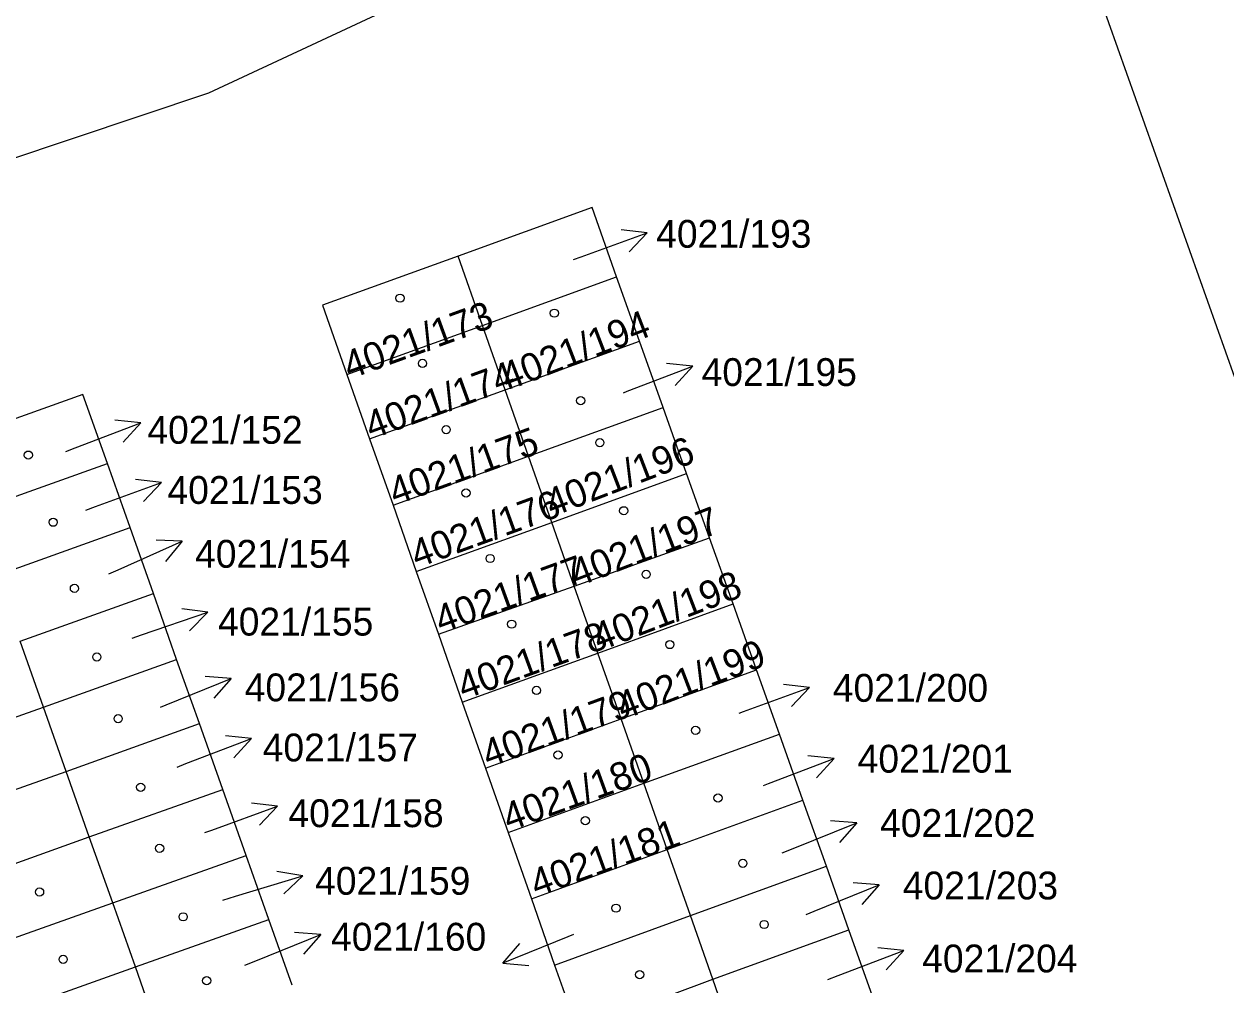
# Model space of a CAD drawing. Extents: x -869103 to -863415, y -1015889 to -1012477.
# Drawn here: x -868118.2 to -868066.8, y -1013907.5 to -1013866.4 of the extents above; entities that cross this region are included whole.
import ezdxf

# ---------------------------------------------------------------- set-up
doc = ezdxf.new("R2010")
doc.units = 0
for name, color, linetype in [('Hranice parcel', 7, 'Continuous'), ('Parcelní čísla', 7, 'Continuous'), ('Pop  PČ popisy', 7, 'Continuous'), ('Značky budov', 7, 'Continuous')]:
    doc.layers.add(name, color=color, linetype=linetype)

msp = doc.modelspace()

# ---------------------------------------------------------------- linework, layer by layer
at = {"layer": 'Hranice parcel'}
for p, q in [((-868038.82, -1013959.39), (-868073.26, -1013862.29)), ((-868093.91, -1013874.25), (-868099.64, -1013876.32)), ((-868092.86, -1013877.21), (-868093.91, -1013874.25)), ((-868099.64, -1013876.32), (-868105.43, -1013878.42)), ((-868098.59, -1013879.29), (-868099.64, -1013876.32)), ((-868098.59, -1013879.29), (-868092.86, -1013877.21)), ((-868091.88, -1013879.96), (-868092.86, -1013877.21)), ((-868105.43, -1013878.42), (-868104.39, -1013881.39)), ((-868104.39, -1013881.39), (-868098.59, -1013879.29)), ((-868097.62, -1013882.04), (-868098.59, -1013879.29)), ((-868097.62, -1013882.04), (-868091.88, -1013879.96)), ((-868090.87, -1013882.79), (-868091.88, -1013879.96)), ((-868104.39, -1013881.39), (-868103.42, -1013884.14)), ((-868103.42, -1013884.14), (-868097.62, -1013882.04)), ((-868096.63, -1013884.87), (-868097.62, -1013882.04)), ((-868096.63, -1013884.87), (-868090.87, -1013882.79)), ((-868089.87, -1013885.62), (-868090.87, -1013882.79)), ((-868103.42, -1013884.14), (-868102.42, -1013886.97)), ((-868102.42, -1013886.97), (-868096.63, -1013884.87)), ((-868095.63, -1013887.71), (-868096.63, -1013884.87)), ((-868120.33, -1013887.23), (-868114.63, -1013885.19)), ((-868113.66, -1013887.93), (-868114.63, -1013885.19)), ((-868095.63, -1013887.71), (-868089.87, -1013885.62)), ((-868088.89, -1013888.37), (-868089.87, -1013885.62)), ((-868102.42, -1013886.97), (-868101.43, -1013889.81)), ((-868101.43, -1013889.81), (-868095.63, -1013887.71)), ((-868094.67, -1013890.43), (-868095.63, -1013887.71)), ((-868119.36, -1013889.97), (-868113.66, -1013887.93)), ((-868112.66, -1013890.75), (-868113.66, -1013887.93)), ((-868094.67, -1013890.43), (-868088.89, -1013888.37)), ((-868087.88, -1013891.19), (-868088.89, -1013888.37)), ((-868101.43, -1013889.81), (-868100.48, -1013892.49)), ((-868118.36, -1013892.79), (-868112.66, -1013890.75)), ((-868111.67, -1013893.57), (-868112.66, -1013890.75)), ((-868100.48, -1013892.49), (-868094.67, -1013890.43)), ((-868093.66, -1013893.29), (-868094.67, -1013890.43)), ((-868093.66, -1013893.29), (-868087.88, -1013891.19)), ((-868086.88, -1013894.01), (-868087.88, -1013891.19)), ((-868117.36, -1013895.6), (-868118.36, -1013892.79)), ((-868100.48, -1013892.49), (-868099.46, -1013895.39)), ((-868099.46, -1013895.39), (-868093.66, -1013893.29)), ((-868092.67, -1013896.11), (-868093.66, -1013893.29)), ((-868117.36, -1013895.6), (-868111.67, -1013893.57)), ((-868110.69, -1013896.31), (-868111.67, -1013893.57)), ((-868092.67, -1013896.11), (-868086.88, -1013894.01)), ((-868085.9, -1013896.76), (-868086.88, -1013894.01)), ((-868099.46, -1013895.39), (-868098.47, -1013898.22)), ((-868123.06, -1013897.64), (-868117.36, -1013895.6)), ((-868116.39, -1013898.35), (-868117.36, -1013895.6)), ((-868116.39, -1013898.35), (-868110.69, -1013896.31)), ((-868109.7, -1013899.12), (-868110.69, -1013896.31)), ((-868098.47, -1013898.22), (-868092.67, -1013896.11)), ((-868091.7, -1013898.86), (-868092.67, -1013896.11)), ((-868091.7, -1013898.86), (-868085.9, -1013896.76)), ((-868084.9, -1013899.58), (-868085.9, -1013896.76)), ((-868122.09, -1013900.38), (-868116.39, -1013898.35)), ((-868115.4, -1013901.15), (-868116.39, -1013898.35)), ((-868098.47, -1013898.22), (-868097.5, -1013900.97)), ((-868097.5, -1013900.97), (-868091.7, -1013898.86)), ((-868090.7, -1013901.69), (-868091.7, -1013898.86)), ((-868115.4, -1013901.15), (-868109.7, -1013899.12)), ((-868108.7, -1013901.94), (-868109.7, -1013899.12)), ((-868090.7, -1013901.69), (-868084.9, -1013899.58)), ((-868083.89, -1013902.41), (-868084.9, -1013899.58)), ((-868097.5, -1013900.97), (-868096.5, -1013903.8)), ((-868121.1, -1013903.19), (-868115.4, -1013901.15)), ((-868114.4, -1013903.97), (-868115.4, -1013901.15)), ((-868114.4, -1013903.97), (-868108.7, -1013901.94)), ((-868107.73, -1013904.68), (-868108.7, -1013901.94)), ((-868096.5, -1013903.8), (-868090.7, -1013901.69)), ((-868089.71, -1013904.51), (-868090.7, -1013901.69)), ((-868089.71, -1013904.51), (-868083.89, -1013902.41)), ((-868082.93, -1013905.13), (-868083.89, -1013902.41)), ((-868120.11, -1013906), (-868114.4, -1013903.97)), ((-868113.43, -1013906.71), (-868114.4, -1013903.97)), ((-868096.5, -1013903.8), (-868095.51, -1013906.63)), ((-868113.43, -1013906.71), (-868107.73, -1013904.68)), ((-868106.73, -1013907.49), (-868107.73, -1013904.68)), ((-868095.51, -1013906.63), (-868089.71, -1013904.51)), ((-868088.75, -1013907.23), (-868089.71, -1013904.51)), ((-868088.75, -1013907.23), (-868082.93, -1013905.13)), ((-868081.92, -1013907.96), (-868082.93, -1013905.13)), ((-868119.14, -1013908.74), (-868113.43, -1013906.71)), ((-868112.44, -1013909.52), (-868113.43, -1013906.71)), ((-868095.51, -1013906.63), (-868094.54, -1013909.39)), ((-868094.54, -1013909.39), (-868088.75, -1013907.23)), ((-868087.74, -1013910.09), (-868088.75, -1013907.23))]:
    msp.add_line(p, q, dxfattribs=at)
for points in [[(-868076.52, -1013853.6), (-868110.3, -1013869.35), (-868159.58, -1013885.86), (-868172.6, -1013889.83)], [(-868114.63, -1013885.19), (-868115.68, -1013882.24), (-868121.37, -1013884.28)]]:
    msp.add_lwpolyline(points, dxfattribs=at)
at = {"layer": 'Pop  PČ popisy'}
for p, q in [((-868094.38, -1013876.35), (-868091.56, -1013875.324)), ((-868091.56, -1013875.324), (-868092.672, -1013875.196)), ((-868091.56, -1013875.324), (-868092.33, -1013876.137)), ((-868094.7, -1013876.47), (-868094.38, -1013876.35)), ((-868092.41, -1013882.1), (-868089.608, -1013881.025)), ((-868089.608, -1013881.025), (-868090.723, -1013880.916)), ((-868089.608, -1013881.025), (-868090.364, -1013881.851)), ((-868092.57, -1013882.16), (-868092.41, -1013882.1)), ((-868116, -1013884.52), (-868113.198, -1013883.445)), ((-868113.198, -1013883.445), (-868114.313, -1013883.336)), ((-868113.198, -1013883.445), (-868113.954, -1013884.271)), ((-868116.4, -1013884.67), (-868116, -1013884.52)), ((-868115.13, -1013887.02), (-868112.31, -1013885.994)), ((-868112.31, -1013885.994), (-868113.422, -1013885.866)), ((-868112.31, -1013885.994), (-868113.08, -1013886.807)), ((-868115.55, -1013887.18), (-868115.13, -1013887.02)), ((-868114.17, -1013889.73), (-868111.428, -1013888.509)), ((-868111.428, -1013888.509), (-868112.547, -1013888.459)), ((-868111.428, -1013888.509), (-868112.14, -1013889.374)), ((-868114.57, -1013889.91), (-868114.17, -1013889.73)), ((-868113.17, -1013892.52), (-868110.333, -1013891.543)), ((-868110.333, -1013891.543), (-868111.442, -1013891.396)), ((-868110.333, -1013891.543), (-868111.116, -1013892.342)), ((-868113.57, -1013892.66), (-868113.17, -1013892.52)), ((-868112.12, -1013895.51), (-868109.338, -1013894.386)), ((-868109.338, -1013894.386), (-868110.454, -1013894.297)), ((-868109.338, -1013894.386), (-868110.078, -1013895.225)), ((-868087.44, -1013895.79), (-868084.62, -1013894.764)), ((-868084.62, -1013894.764), (-868085.732, -1013894.636)), ((-868084.62, -1013894.764), (-868085.39, -1013895.577)), ((-868112.36, -1013895.61), (-868112.12, -1013895.51)), ((-868087.63, -1013895.86), (-868087.44, -1013895.79)), ((-868111.27, -1013898.02), (-868108.468, -1013896.945)), ((-868108.468, -1013896.945), (-868109.583, -1013896.836)), ((-868108.468, -1013896.945), (-868109.224, -1013897.771)), ((-868086.37, -1013898.87), (-868083.568, -1013897.795)), ((-868083.568, -1013897.795), (-868084.683, -1013897.686)), ((-868083.568, -1013897.795), (-868084.324, -1013898.621)), ((-868111.65, -1013898.17), (-868111.27, -1013898.02)), ((-868086.59, -1013898.95), (-868086.37, -1013898.87)), ((-868110.17, -1013900.87), (-868107.35, -1013899.844)), ((-868107.35, -1013899.844), (-868108.462, -1013899.716)), ((-868107.35, -1013899.844), (-868108.12, -1013900.657)), ((-868085.38, -1013901.68), (-868082.598, -1013900.556)), ((-868082.598, -1013900.556), (-868083.714, -1013900.467)), ((-868082.598, -1013900.556), (-868083.338, -1013901.395)), ((-868110.46, -1013900.97), (-868110.17, -1013900.87)), ((-868085.78, -1013901.84), (-868085.38, -1013901.68)), ((-868109.15, -1013903.69), (-868106.28, -1013902.813)), ((-868106.28, -1013902.813), (-868107.384, -1013902.627)), ((-868106.28, -1013902.813), (-868107.091, -1013903.584)), ((-868081.638, -1013903.206), (-868082.754, -1013903.117)), ((-868084.42, -1013904.33), (-868081.638, -1013903.206)), ((-868081.638, -1013903.206), (-868082.378, -1013904.045)), ((-868109.69, -1013903.86), (-868109.15, -1013903.69)), ((-868084.76, -1013904.47), (-868084.42, -1013904.33)), ((-868108.29, -1013906.45), (-868105.508, -1013905.326)), ((-868105.508, -1013905.326), (-868106.624, -1013905.237)), ((-868105.508, -1013905.326), (-868106.248, -1013906.165)), ((-868094.95, -1013905.43), (-868097.732, -1013906.554)), ((-868094.71, -1013905.33), (-868094.95, -1013905.43)), ((-868097.732, -1013906.554), (-868096.992, -1013905.715)), ((-868083.39, -1013907.08), (-868080.588, -1013906.005)), ((-868080.588, -1013906.005), (-868081.703, -1013905.896)), ((-868080.588, -1013906.005), (-868081.344, -1013906.831)), ((-868108.75, -1013906.63), (-868108.29, -1013906.45)), ((-868097.732, -1013906.554), (-868096.616, -1013906.643)), ((-868083.84, -1013907.25), (-868083.39, -1013907.08))]:
    msp.add_line(p, q, dxfattribs=at)
at = {"layer": 'Značky budov'}
for centre in [(-868102.117, -1013878.119), (-868095.527, -1013878.759), (-868101.157, -1013880.909), (-868094.397, -1013882.499), (-868100.147, -1013883.739), (-868093.577, -1013884.299), (-868118.007, -1013884.829), (-868099.297, -1013886.449), (-868092.557, -1013887.209), (-868116.947, -1013887.699), (-868098.267, -1013889.249), (-868091.597, -1013889.929), (-868116.037, -1013890.529), (-868097.347, -1013892.059), (-868090.587, -1013892.929), (-868115.077, -1013893.459), (-868096.287, -1013894.889), (-868114.167, -1013896.099), (-868089.487, -1013896.599), (-868095.367, -1013897.649), (-868113.207, -1013899.029), (-868088.527, -1013899.489), (-868094.197, -1013900.459), (-868112.397, -1013901.639), (-868087.467, -1013902.279), (-868117.527, -1013903.509), (-868092.887, -1013904.199), (-868111.387, -1013904.569), (-868086.557, -1013904.899), (-868116.517, -1013906.389), (-868110.387, -1013907.299), (-868091.877, -1013907.039)]:
    msp.add_circle(centre, 0.175, dxfattribs=at)

# ---------------------------------------------------------------- texts
at = {"layer": 'Parcelní čísla'}
for s, p in [('4021/193', (-868091.17, -1013875.965)), ('4021/195', (-868089.23, -1013881.875)), ('4021/152', (-868112.92, -1013884.345)), ('4021/153', (-868112.06, -1013886.915)), ('4021/154', (-868110.88, -1013889.645)), ('4021/155', (-868109.9, -1013892.545)), ('4021/156', (-868108.76, -1013895.355)), ('4021/200', (-868083.62, -1013895.375)), ('4021/157', (-868107.99, -1013897.925)), ('4021/201', (-868082.56, -1013898.405)), ('4021/158', (-868106.89, -1013900.735)), ('4021/202', (-868081.6, -1013901.155)), ('4021/159', (-868105.75, -1013903.625)), ('4021/203', (-868080.63, -1013903.825)), ('4021/160', (-868105.07, -1013906.015)), ('4021/204', (-868079.8, -1013906.945))]:
    msp.add_text(s, height=1.19, dxfattribs=at).set_placement(p)
for s, rotation, p in [('4021/173', 20, (-868104.276, -1013881.599)), ('4021/194', 21, (-868097.526, -1013882.085)), ('4021/174', 20, (-868103.346, -1013884.169)), ('4021/175', 20, (-868102.326, -1013886.989)), ('4021/196', 21, (-868095.626, -1013887.485)), ('4021/176', 20, (-868101.396, -1013889.669)), ('4021/197', 21, (-868094.556, -1013890.485)), ('4021/177', 20, (-868100.366, -1013892.469)), ('4021/198', 21, (-868093.606, -1013893.225)), ('4021/178', 20, (-868099.396, -1013895.299)), ('4021/199', 21, (-868092.586, -1013896.165)), ('4021/179', 20, (-868098.346, -1013898.209)), ('4021/180', 20, (-868097.466, -1013900.919)), ('4021/181', 20, (-868096.286, -1013903.739))]:
    msp.add_text(s, height=1.19, rotation=rotation, dxfattribs=at).set_placement(p)

doc.saveas('drawing.dxf')
